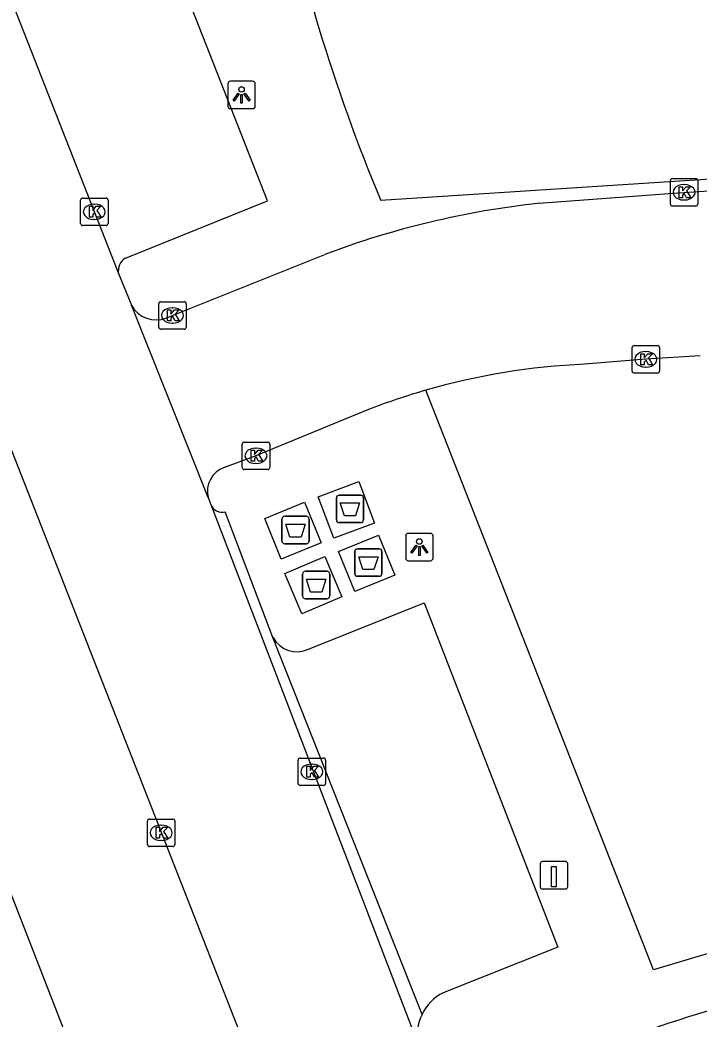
# Model space of a CAD drawing. Extents: x 159689 to 160786, y 387323 to 388339.
# Drawn here: x 160240.43 to 160265.18, y 387703.95 to 387740.35 of the extents above; entities that cross this region are included whole.
import ezdxf

# ---------------------------------------------------------------- set-up
doc = ezdxf.new("R2010")
doc.units = 0
for name, color, linetype in [('IMGEO_Afval_apart_plaats', 7, 'Continuous'), ('IMGEO_Kolk', 7, 'Continuous'), ('IMGEO_Laadpaal', 7, 'Continuous'), ('IMGEO_Lichtpunt', 7, 'Continuous'), ('IMGEO_Pand', 7, 'Continuous'), ('IMGEO_Rijbaan_lokaal_open', 7, 'Continuous'), ('IMGEO_Voetpad_gesloten', 7, 'Continuous'), ('IMGEO_Voetpad_open', 7, 'Continuous')]:
    doc.layers.add(name, color=color, linetype=linetype)

msp = doc.modelspace()

# ---------------------------------------------------------------- linework, layer by layer
at = {"layer": 'IMGEO_Afval_apart_plaats'}
for p, q in [((160251.965, 387722.137), (160251.965, 387722.937)), ((160251.965, 387722.937), (160251.965, 387722.137)), ((160252.065, 387723.037), (160252.855, 387723.037)), ((160252.855, 387723.037), (160252.065, 387723.037)), ((160252.955, 387722.937), (160252.955, 387722.137)), ((160252.955, 387722.137), (160252.955, 387722.937)), ((160249.981, 387721.366), (160249.981, 387722.166)), ((160249.981, 387722.166), (160249.981, 387721.366)), ((160250.081, 387722.266), (160250.871, 387722.266)), ((160250.871, 387722.266), (160250.081, 387722.266)), ((160250.971, 387722.166), (160250.971, 387721.366)), ((160250.971, 387721.366), (160250.971, 387722.166)), ((160252.855, 387722.037), (160252.065, 387722.037)), ((160252.065, 387722.037), (160252.855, 387722.037)), ((160250.871, 387721.266), (160250.081, 387721.266)), ((160250.081, 387721.266), (160250.871, 387721.266)), ((160252.736, 387721.081), (160253.526, 387721.081)), ((160253.526, 387721.081), (160252.736, 387721.081)), ((160252.636, 387720.181), (160252.636, 387720.981)), ((160252.636, 387720.981), (160252.636, 387720.181)), ((160253.626, 387720.981), (160253.626, 387720.181)), ((160253.626, 387720.181), (160253.626, 387720.981)), ((160250.734, 387719.364), (160250.734, 387720.164)), ((160250.734, 387720.164), (160250.734, 387719.364)), ((160250.834, 387720.264), (160251.624, 387720.264)), ((160251.624, 387720.264), (160250.834, 387720.264)), ((160251.724, 387720.164), (160251.724, 387719.364)), ((160251.724, 387719.364), (160251.724, 387720.164)), ((160253.526, 387720.081), (160252.736, 387720.081)), ((160252.736, 387720.081), (160253.526, 387720.081)), ((160251.624, 387719.264), (160250.834, 387719.264)), ((160250.834, 387719.264), (160251.624, 387719.264))]:
    msp.add_line(p, q, dxfattribs=at)
for points in [[(160252.108, 387722.751), (160252.812, 387722.751), (160252.663, 387722.281), (160252.257, 387722.281), (160252.108, 387722.751)], [(160250.124, 387721.98), (160250.828, 387721.98), (160250.679, 387721.51), (160250.273, 387721.51), (160250.124, 387721.98)], [(160252.779, 387720.795), (160253.483, 387720.795), (160253.334, 387720.325), (160252.928, 387720.325), (160252.779, 387720.795)], [(160250.877, 387719.978), (160251.581, 387719.978), (160251.432, 387719.508), (160251.026, 387719.508), (160250.877, 387719.978)]]:
    msp.add_lwpolyline(points, dxfattribs=at)
for centre, start, end in [((160252.065, 387722.937), 90, 180), ((160252.065, 387722.937), 90, 180), ((160252.855, 387722.937), 0, 90), ((160252.855, 387722.937), 360, 90), ((160250.081, 387722.166), 90, 180), ((160250.081, 387722.166), 90, 180), ((160250.871, 387722.166), 0, 90), ((160250.871, 387722.166), 360, 90), ((160252.065, 387722.137), 180, 270), ((160252.065, 387722.137), 180, 270), ((160252.855, 387722.137), 270, 0), ((160252.855, 387722.137), 270, 0), ((160250.081, 387721.366), 180, 270), ((160250.081, 387721.366), 180, 270), ((160250.871, 387721.366), 270, 0), ((160250.871, 387721.366), 270, 0), ((160252.736, 387720.981), 90, 180), ((160252.736, 387720.981), 90, 180), ((160253.526, 387720.981), 0, 90), ((160253.526, 387720.981), 360, 90), ((160250.834, 387720.164), 90, 180), ((160250.834, 387720.164), 90, 180), ((160251.624, 387720.164), 0, 90), ((160251.624, 387720.164), 360, 90), ((160252.736, 387720.181), 180, 270), ((160252.736, 387720.181), 180, 270), ((160253.526, 387720.181), 270, 0), ((160253.526, 387720.181), 270, 0), ((160250.834, 387719.364), 180, 270), ((160250.834, 387719.364), 180, 270), ((160251.624, 387719.364), 270, 0), ((160251.624, 387719.364), 270, 0)]:
    msp.add_arc(centre, 0.1, start, end, dxfattribs=at)
at = {"layer": 'IMGEO_Kolk'}
for p, q in [((160264.137, 387733.642), (160264.137, 387734.494)), ((160264.212, 387734.568), (160265.064, 387734.568)), ((160265.138, 387734.494), (160265.138, 387733.642)), ((160264.625, 387734.348), (160264.65, 387734.348)), ((160242.643, 387732.932), (160242.643, 387733.784)), ((160242.718, 387733.858), (160243.57, 387733.858)), ((160243.644, 387733.784), (160243.644, 387732.932)), ((160264.648, 387733.788), (160264.623, 387733.788)), ((160243.131, 387733.638), (160243.156, 387733.638)), ((160265.064, 387733.568), (160264.212, 387733.568)), ((160243.154, 387733.078), (160243.129, 387733.078)), ((160243.57, 387732.858), (160242.718, 387732.858)), ((160245.493, 387729.157), (160245.493, 387730.009)), ((160245.568, 387730.083), (160246.42, 387730.083)), ((160245.981, 387729.863), (160246.006, 387729.863)), ((160246.494, 387730.009), (160246.494, 387729.157)), ((160246.42, 387729.083), (160245.568, 387729.083)), ((160246.004, 387729.303), (160245.979, 387729.303)), ((160262.743, 387727.558), (160262.743, 387728.41)), ((160262.818, 387728.484), (160263.67, 387728.484)), ((160263.744, 387728.41), (160263.744, 387727.558)), ((160263.231, 387728.264), (160263.256, 387728.264)), ((160263.254, 387727.704), (160263.229, 387727.704)), ((160263.67, 387727.484), (160262.818, 387727.484)), ((160248.535, 387724.045), (160248.535, 387724.897)), ((160248.61, 387724.971), (160249.462, 387724.971)), ((160249.023, 387724.751), (160249.048, 387724.751)), ((160249.536, 387724.897), (160249.536, 387724.045)), ((160249.462, 387723.971), (160248.61, 387723.971)), ((160249.046, 387724.191), (160249.021, 387724.191)), ((160250.571, 387712.534), (160250.571, 387713.386)), ((160250.646, 387713.46), (160251.498, 387713.46)), ((160251.572, 387713.386), (160251.572, 387712.534)), ((160251.059, 387713.24), (160251.084, 387713.24)), ((160251.082, 387712.68), (160251.057, 387712.68)), ((160251.498, 387712.46), (160250.646, 387712.46)), ((160245.154, 387711.237), (160246.006, 387711.237)), ((160245.079, 387710.311), (160245.079, 387711.163)), ((160245.567, 387711.017), (160245.592, 387711.017)), ((160246.08, 387711.163), (160246.08, 387710.311)), ((160245.59, 387710.457), (160245.565, 387710.457)), ((160246.006, 387710.237), (160245.154, 387710.237))]:
    msp.add_line(p, q, dxfattribs=at)
for points in [[(160264.137, 387733.642), (160264.137, 387734.494)], [(160264.212, 387734.568), (160265.064, 387734.568)], [(160265.138, 387734.494), (160265.138, 387733.642)], [(160264.458, 387734.268), (160264.581, 387734.268), (160264.581, 387734.117), (160264.711, 387734.268), (160264.875, 387734.268), (160264.729, 387734.117), (160264.882, 387733.868), (160264.73, 387733.868), (160264.645, 387734.032), (160264.581, 387733.965), (160264.581, 387733.868), (160264.458, 387733.868), (160264.458, 387734.268)], [(160242.643, 387732.932), (160242.643, 387733.784)], [(160242.718, 387733.858), (160243.57, 387733.858)], [(160243.644, 387733.784), (160243.644, 387732.932)], [(160242.964, 387733.558), (160243.087, 387733.558), (160243.087, 387733.407), (160243.217, 387733.558), (160243.381, 387733.558), (160243.235, 387733.407), (160243.388, 387733.158), (160243.236, 387733.158), (160243.151, 387733.322), (160243.087, 387733.255), (160243.087, 387733.158), (160242.964, 387733.158), (160242.964, 387733.558)], [(160265.064, 387733.568), (160264.212, 387733.568)], [(160243.57, 387732.858), (160242.718, 387732.858)], [(160245.493, 387729.157), (160245.493, 387730.009)], [(160245.568, 387730.083), (160246.42, 387730.083)], [(160245.814, 387729.783), (160245.937, 387729.783), (160245.937, 387729.632), (160246.067, 387729.783), (160246.231, 387729.783), (160246.085, 387729.632), (160246.238, 387729.383), (160246.086, 387729.383), (160246.001, 387729.547), (160245.937, 387729.48), (160245.937, 387729.383), (160245.814, 387729.383), (160245.814, 387729.783)], [(160246.494, 387730.009), (160246.494, 387729.157)], [(160246.42, 387729.083), (160245.568, 387729.083)], [(160262.743, 387727.558), (160262.743, 387728.41)], [(160262.818, 387728.484), (160263.67, 387728.484)], [(160263.744, 387728.41), (160263.744, 387727.558)], [(160263.064, 387728.184), (160263.187, 387728.184), (160263.187, 387728.033), (160263.317, 387728.184), (160263.481, 387728.184), (160263.335, 387728.033), (160263.488, 387727.784), (160263.336, 387727.784), (160263.251, 387727.948), (160263.187, 387727.881), (160263.187, 387727.784), (160263.064, 387727.784), (160263.064, 387728.184)], [(160263.67, 387727.484), (160262.818, 387727.484)], [(160248.535, 387724.045), (160248.535, 387724.897)], [(160248.61, 387724.971), (160249.462, 387724.971)], [(160248.856, 387724.671), (160248.979, 387724.671), (160248.979, 387724.52), (160249.109, 387724.671), (160249.273, 387724.671), (160249.127, 387724.52), (160249.28, 387724.271), (160249.128, 387724.271), (160249.043, 387724.435), (160248.979, 387724.368), (160248.979, 387724.271), (160248.856, 387724.271), (160248.856, 387724.671)], [(160249.536, 387724.897), (160249.536, 387724.045)], [(160249.462, 387723.971), (160248.61, 387723.971)], [(160250.571, 387712.534), (160250.571, 387713.386)], [(160250.646, 387713.46), (160251.498, 387713.46)], [(160251.572, 387713.386), (160251.572, 387712.534)], [(160250.892, 387713.16), (160251.015, 387713.16), (160251.015, 387713.009), (160251.145, 387713.16), (160251.309, 387713.16), (160251.163, 387713.009), (160251.316, 387712.76), (160251.164, 387712.76), (160251.079, 387712.924), (160251.015, 387712.857), (160251.015, 387712.76), (160250.892, 387712.76), (160250.892, 387713.16)], [(160251.498, 387712.46), (160250.646, 387712.46)], [(160245.154, 387711.237), (160246.006, 387711.237)], [(160245.079, 387710.311), (160245.079, 387711.163)], [(160245.4, 387710.937), (160245.523, 387710.937), (160245.523, 387710.786), (160245.653, 387710.937), (160245.817, 387710.937), (160245.671, 387710.786), (160245.824, 387710.537), (160245.672, 387710.537), (160245.587, 387710.701), (160245.523, 387710.634), (160245.523, 387710.537), (160245.4, 387710.537), (160245.4, 387710.937)], [(160246.08, 387711.163), (160246.08, 387710.311)], [(160246.006, 387710.237), (160245.154, 387710.237)]]:
    msp.add_lwpolyline(points, dxfattribs=at)
for centre, start, end in [((160264.214, 387734.492), 91.552, 178.448), ((160264.214, 387734.492), 91.552, 178.448), ((160265.062, 387734.492), 1.552, 88.448), ((160265.062, 387734.492), 1.552, 88.448), ((160242.72, 387733.782), 91.552, 178.448), ((160242.72, 387733.782), 91.552, 178.448), ((160243.568, 387733.782), 1.552, 88.448), ((160243.568, 387733.782), 1.552, 88.448), ((160264.214, 387733.644), 181.552, 268.448), ((160264.214, 387733.644), 181.552, 268.448), ((160265.062, 387733.644), 271.552, 358.448), ((160265.062, 387733.644), 271.552, 358.448), ((160242.72, 387732.934), 181.552, 268.448), ((160242.72, 387732.934), 181.552, 268.448), ((160243.568, 387732.934), 271.552, 358.448), ((160243.568, 387732.934), 271.552, 358.448), ((160245.57, 387730.007), 91.552, 178.448), ((160245.57, 387730.007), 91.552, 178.448), ((160246.418, 387730.007), 1.552, 88.448), ((160246.418, 387730.007), 1.552, 88.448), ((160245.57, 387729.159), 181.552, 268.448), ((160245.57, 387729.159), 181.552, 268.448), ((160246.418, 387729.159), 271.552, 358.448), ((160246.418, 387729.159), 271.552, 358.448), ((160262.82, 387728.408), 91.552, 178.448), ((160262.82, 387728.408), 91.552, 178.448), ((160263.668, 387728.408), 1.552, 88.448), ((160263.668, 387728.408), 1.552, 88.448), ((160262.82, 387727.56), 181.552, 268.448), ((160262.82, 387727.56), 181.552, 268.448), ((160263.668, 387727.56), 271.552, 358.448), ((160263.668, 387727.56), 271.552, 358.448), ((160248.612, 387724.895), 91.552, 178.448), ((160248.612, 387724.895), 91.552, 178.448), ((160249.46, 387724.895), 1.552, 88.448), ((160249.46, 387724.895), 1.552, 88.448), ((160248.612, 387724.047), 181.552, 268.448), ((160248.612, 387724.047), 181.552, 268.448), ((160249.46, 387724.047), 271.552, 358.448), ((160249.46, 387724.047), 271.552, 358.448), ((160250.648, 387713.384), 91.552, 178.448), ((160250.648, 387713.384), 91.552, 178.448), ((160251.496, 387713.384), 1.552, 88.448), ((160251.496, 387713.384), 1.552, 88.448), ((160250.648, 387712.536), 181.552, 268.448), ((160250.648, 387712.536), 181.552, 268.448), ((160251.496, 387712.536), 271.552, 358.448), ((160251.496, 387712.536), 271.552, 358.448), ((160245.156, 387711.161), 91.552, 178.448), ((160245.156, 387711.161), 91.552, 178.448), ((160246.004, 387711.161), 1.552, 88.448), ((160246.004, 387711.161), 1.552, 88.448), ((160245.156, 387710.313), 181.552, 268.448), ((160245.156, 387710.313), 181.552, 268.448), ((160246.004, 387710.313), 271.552, 358.448), ((160246.004, 387710.313), 271.552, 358.448)]:
    msp.add_arc(centre, 0.0765, start, end, dxfattribs=at)
for centre, major_axis, ratio, start_param, end_param in [((160264.624, 387734.068), (-0.387, 0.002), 0.722429, 4.712389, 7.853982), ((160264.649, 387734.068), (-0.39, 0.002), 0.717154, 1.570796, 4.712389), ((160243.13, 387733.358), (-0.387, 0.002), 0.722429, 4.712389, 7.853982), ((160243.155, 387733.358), (-0.39, 0.002), 0.717154, 1.570796, 4.712389), ((160245.98, 387729.583), (-0.387, 0.002), 0.722429, 4.712389, 7.853982), ((160246.005, 387729.583), (-0.39, 0.002), 0.717154, 1.570796, 4.712389), ((160263.23, 387727.984), (-0.387, 0.002), 0.722429, 4.712389, 7.853982), ((160263.255, 387727.984), (-0.39, 0.002), 0.717154, 1.570796, 4.712389), ((160249.022, 387724.471), (-0.387, 0.002), 0.722429, 4.712389, 7.853982), ((160249.047, 387724.471), (-0.39, 0.002), 0.717154, 1.570796, 4.712389), ((160251.058, 387712.96), (-0.387, 0.002), 0.722429, 4.712389, 7.853982), ((160251.083, 387712.96), (-0.39, 0.002), 0.717154, 1.570796, 4.712389), ((160245.566, 387710.737), (-0.387, 0.002), 0.722429, 4.712389, 7.853982), ((160245.591, 387710.737), (-0.39, 0.002), 0.717154, 1.570796, 4.712389)]:
    msp.add_ellipse(centre, major_axis=major_axis, ratio=ratio, start_param=start_param, end_param=end_param, dxfattribs=at)
at = {"layer": 'IMGEO_Laadpaal'}
for p, q in [((160259.395, 387709.607), (160259.395, 387708.766)), ((160259.395, 387709.607), (160259.395, 387708.766)), ((160260.311, 387709.691), (160259.47, 387709.691)), ((160260.311, 387709.691), (160259.47, 387709.691)), ((160260.395, 387708.775), (160260.395, 387709.616)), ((160260.395, 387708.775), (160260.395, 387709.616)), ((160259.479, 387708.691), (160260.32, 387708.691)), ((160259.479, 387708.691), (160260.32, 387708.691))]:
    msp.add_line(p, q, dxfattribs=at)
msp.add_lwpolyline([(160259.81, 387709.504), (160259.97, 387709.504), (160259.97, 387708.771), (160259.81, 387708.771), (160259.81, 387709.504)], dxfattribs=at)
for centre, start, end in [((160259.473, 387709.613), 92.4484, 184.2845), ((160259.473, 387709.613), 92.4484, 184.2845), ((160260.317, 387709.613), 2.4484, 94.2845), ((160260.317, 387709.613), 2.4484, 94.2845), ((160259.473, 387708.769), 182.4484, 274.2845), ((160259.473, 387708.769), 182.4484, 274.2845), ((160260.317, 387708.769), 272.4484, 4.2845), ((160260.317, 387708.769), 272.4484, 4.2845)]:
    msp.add_arc(centre, 0.0779, start, end, dxfattribs=at)
at = {"layer": 'IMGEO_Lichtpunt'}
for p, q in [((160248.914, 387738.114), (160248.106, 387738.114)), ((160248.914, 387738.114), (160248.106, 387738.114)), ((160248.012, 387738.019), (160248.012, 387737.212)), ((160248.012, 387738.019), (160248.012, 387737.212)), ((160249.008, 387737.212), (160249.008, 387738.019)), ((160249.008, 387737.212), (160249.008, 387738.019)), ((160248.106, 387737.118), (160248.914, 387737.118)), ((160248.106, 387737.118), (160248.914, 387737.118)), ((160254.491, 387721.55), (160254.491, 387720.743)), ((160254.491, 387721.55), (160254.491, 387720.743)), ((160255.393, 387721.645), (160254.585, 387721.645)), ((160255.393, 387721.645), (160254.585, 387721.645)), ((160255.487, 387720.743), (160255.487, 387721.55)), ((160255.487, 387720.743), (160255.487, 387721.55)), ((160254.585, 387720.649), (160255.393, 387720.649)), ((160254.585, 387720.649), (160255.393, 387720.649))]:
    msp.add_line(p, q, dxfattribs=at)
for points in [[(160248.386, 387737.683), (160248.425, 387737.655), (160248.237, 387737.393), (160248.199, 387737.42), (160248.386, 387737.683)], [(160248.488, 387737.635), (160248.535, 387737.635), (160248.535, 387737.313), (160248.488, 387737.313), (160248.488, 387737.635)], [(160248.598, 387737.655), (160248.636, 387737.682), (160248.823, 387737.42), (160248.784, 387737.392), (160248.598, 387737.655)], [(160254.865, 387721.214), (160254.904, 387721.186), (160254.716, 387720.924), (160254.678, 387720.951), (160254.865, 387721.214)], [(160254.967, 387721.166), (160255.014, 387721.166), (160255.014, 387720.844), (160254.967, 387720.844), (160254.967, 387721.166)], [(160255.077, 387721.186), (160255.115, 387721.213), (160255.302, 387720.951), (160255.263, 387720.923), (160255.077, 387721.186)]]:
    msp.add_lwpolyline(points, dxfattribs=at)
for centre in [(160248.511, 387737.817), (160254.99, 387721.348)]:
    msp.add_circle(centre, 0.0994, dxfattribs=at)
for centre, start, end in [((160248.106, 387738.019), 90, 180), ((160248.106, 387738.019), 90, 180), ((160248.914, 387738.019), 0, 90), ((160248.914, 387738.019), 0, 90), ((160248.106, 387737.212), 180, 270), ((160248.106, 387737.212), 180, 270), ((160248.914, 387737.212), 270, 0), ((160248.914, 387737.212), 270, 360), ((160254.585, 387721.55), 90, 180), ((160254.585, 387721.55), 90, 180), ((160255.393, 387721.55), 0, 90), ((160255.393, 387721.55), 0, 90), ((160254.585, 387720.743), 180, 270), ((160254.585, 387720.743), 180, 270), ((160255.393, 387720.743), 270, 0), ((160255.393, 387720.743), 270, 360)]:
    msp.add_arc(centre, 0.0946, start, end, dxfattribs=at)
at = {"layer": 'IMGEO_Pand'}
msp.add_lwpolyline([(160276.691, 387735.258), (160253.589, 387733.768)], dxfattribs=at)
for centre, radius, start, end in [((160312.888, 387758.543), 64.275, 190.62217, 196.72308), ((160311.778, 387758.236), 63.124, 196.74613, 202.80639)]:
    msp.add_arc(centre, radius, start, end, dxfattribs=at)
at = {"layer": 'IMGEO_Rijbaan_lokaal_open'}
for points in [[(160212.27, 387812.341), (160236.59, 387749.958), (160237.892, 387746.716), (160244.03, 387731.105)], [(160232.413, 387744.322), (160249.608, 387700.47)], [(160259.356, 387733.669), (160264.408, 387734.049), (160264.634, 387734.066), (160269.205, 387734.366), (160270.34, 387734.437), (160276.716, 387734.838)], [(160245.774, 387729.495), (160251.542, 387731.804)], [(160244.03, 387731.105), (160244.497, 387729.958)], [(160247.287, 387722.951), (160244.497, 387729.958)], [(160265.225, 387728.107), (160263.24, 387727.985), (160261.008, 387727.809)], [(160253.135, 387726.156), (160249.032, 387724.473), (160247.882, 387724.041)], [(160247.287, 387722.951), (160247.387, 387722.691)], [(160247.387, 387722.691), (160254.947, 387703.026)], [(160249.655, 387717.845), (160247.915, 387722.43)], [(160255.086, 387704.122), (160249.655, 387717.845)]]:
    msp.add_lwpolyline(points, dxfattribs=at)
for centre, radius, start, end in [((160262.808, 387701.902), 31.954, 96.2026, 110.6452), ((160245.391, 387730.432), 1.012, 207.9287, 292.2132), ((160262.107, 387703.016), 24.817, 92.5386, 106.1), ((160262.146, 387702.858), 24.979, 106.0856, 111.1458), ((160248.189, 387723.166), 0.927, 109.345, 193.3973), ((160247.802, 387722.866), 0.451, 202.8762, 284.5158), ((160275.058, 387671.354), 34.249, 101.755, 111.8404), ((160256.65, 387703.367), 1.737, 154.2295, 191.3146)]:
    msp.add_arc(centre, radius, start, end, dxfattribs=at)
at = {"layer": 'IMGEO_Voetpad_gesloten'}
for points in [[(160253.357, 387722.02), (160251.874, 387721.464), (160251.306, 387722.978), (160252.789, 387723.534), (160253.357, 387722.02)], [(160250.808, 387722.777), (160251.412, 387721.304), (160249.957, 387720.707), (160249.353, 387722.18), (160250.808, 387722.777)], [(160252.043, 387720.981), (160253.496, 387721.579), (160254.093, 387720.127), (160252.64, 387719.529), (160252.043, 387720.981)], [(160250.709, 387718.713), (160250.086, 387720.18), (160251.542, 387720.798), (160252.165, 387719.331), (160250.709, 387718.713)]]:
    msp.add_lwpolyline(points, dxfattribs=at)
at = {"layer": 'IMGEO_Voetpad_open'}
for points in [[(160244.282, 387731.67), (160249.453, 387733.757), (160246.028, 387742.484), (160244.549, 387746.26)], [(160243.491, 387700.039), (160243.412, 387700.011), (160242.485, 387702.42), (160227.575, 387740.708), (160231.255, 387742.166)], [(160272.334, 387707.909), (160272.119, 387707.886), (160271.011, 387707.809), (160271.067, 387707.399), (160268.194, 387706.963), (160266.963, 387706.776), (160266.515, 387706.634), (160266.454, 387706.615), (160263.525, 387705.743), (160255.225, 387726.86)], [(160250.951, 387717.424), (160255.168, 387719.11), (160260.031, 387706.573), (160255.859, 387704.911)]]:
    msp.add_lwpolyline(points, dxfattribs=at)
for centre, radius, start, end in [((160244.539, 387731.217), 0.521, 119.5161, 192.4085), ((160250.531, 387718.335), 1.003, 209.2392, 294.7684), ((160256.644, 387703.369), 1.73, 116.9721, 154.2016)]:
    msp.add_arc(centre, radius, start, end, dxfattribs=at)

doc.saveas('drawing.dxf')
